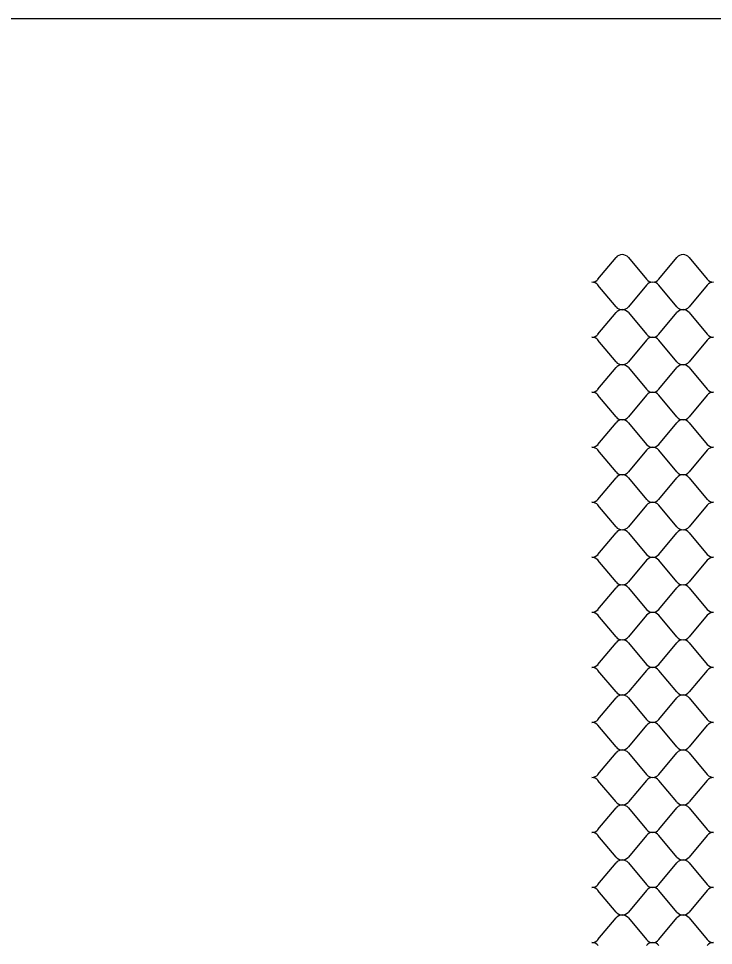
# Model space of a CAD drawing. Extents: x 638850 to 644908, y 297188 to 298900.
# Drawn here: x 640070.9 to 640156.2, y 297924.7 to 298038.5 of the extents above; entities that cross this region are included whole.
import ezdxf

# ---------------------------------------------------------------- set-up
doc = ezdxf.new("R2010")
doc.units = 0
doc.layers.add('1', color=7, linetype='Continuous')
doc.layers.add('5', color=7, linetype='Continuous')

msp = doc.modelspace()

# ---------------------------------------------------------------- linework, layer by layer
at = {"layer": '1'}
msp.add_line((639730.44, 298038.53), (640516.44, 298038.53), dxfattribs=at)
at = {"layer": '5'}
for p, q in [((640142.05, 298006.51), (640144.28, 298009.17)), ((640145.79, 298009.17), (640148.01, 298006.51)), ((640149.52, 298006.51), (640151.75, 298009.17)), ((640153.26, 298009.17), (640155.48, 298006.51)), ((640144.28, 298003.13), (640142.05, 298005.79)), ((640148.01, 298005.79), (640145.79, 298003.13)), ((640151.75, 298003.13), (640149.52, 298005.79)), ((640155.48, 298005.79), (640153.26, 298003.13)), ((640142.05, 297999.75), (640144.28, 298002.41)), ((640145.79, 298002.41), (640148.01, 297999.75)), ((640149.52, 297999.75), (640151.75, 298002.41)), ((640153.26, 298002.41), (640155.48, 297999.75)), ((640144.28, 297996.37), (640142.05, 297999.03)), ((640148.01, 297999.03), (640145.79, 297996.37)), ((640151.75, 297996.37), (640149.52, 297999.03)), ((640155.48, 297999.03), (640153.26, 297996.37)), ((640142.05, 297992.99), (640144.28, 297995.65)), ((640145.79, 297995.65), (640148.01, 297992.99)), ((640149.52, 297992.99), (640151.75, 297995.65)), ((640153.26, 297995.65), (640155.48, 297992.99)), ((640144.28, 297989.61), (640142.05, 297992.27)), ((640148.01, 297992.27), (640145.79, 297989.61)), ((640151.75, 297989.61), (640149.52, 297992.27)), ((640155.48, 297992.27), (640153.26, 297989.61)), ((640142.05, 297986.23), (640144.28, 297988.89)), ((640145.79, 297988.89), (640148.01, 297986.23)), ((640149.52, 297986.23), (640151.75, 297988.89)), ((640153.26, 297988.89), (640155.48, 297986.23)), ((640144.28, 297982.85), (640142.05, 297985.51)), ((640148.01, 297985.51), (640145.79, 297982.85)), ((640151.75, 297982.85), (640149.52, 297985.51)), ((640155.48, 297985.51), (640153.26, 297982.85)), ((640142.05, 297979.47), (640144.28, 297982.13)), ((640145.79, 297982.13), (640148.01, 297979.47)), ((640149.52, 297979.47), (640151.75, 297982.13)), ((640153.26, 297982.13), (640155.48, 297979.47)), ((640144.28, 297976.1), (640142.05, 297978.75)), ((640148.01, 297978.75), (640145.79, 297976.1)), ((640151.75, 297976.1), (640149.52, 297978.75)), ((640155.48, 297978.75), (640153.26, 297976.1)), ((640142.05, 297972.72), (640144.28, 297975.37)), ((640145.79, 297975.37), (640148.01, 297972.72)), ((640149.52, 297972.72), (640151.75, 297975.37)), ((640153.26, 297975.37), (640155.48, 297972.72)), ((640144.28, 297969.34), (640142.05, 297971.99)), ((640148.01, 297971.99), (640145.79, 297969.34)), ((640151.75, 297969.34), (640149.52, 297971.99)), ((640155.48, 297971.99), (640153.26, 297969.34)), ((640142.05, 297965.96), (640144.28, 297968.61)), ((640145.79, 297968.61), (640148.01, 297965.96)), ((640149.52, 297965.96), (640151.75, 297968.61)), ((640153.26, 297968.61), (640155.48, 297965.96)), ((640144.28, 297962.58), (640142.05, 297965.23)), ((640148.01, 297965.23), (640145.79, 297962.58)), ((640151.75, 297962.58), (640149.52, 297965.23)), ((640155.48, 297965.23), (640153.26, 297962.58)), ((640142.05, 297959.2), (640144.28, 297961.85)), ((640145.79, 297961.85), (640148.01, 297959.2)), ((640149.52, 297959.2), (640151.75, 297961.85)), ((640153.26, 297961.85), (640155.48, 297959.2)), ((640144.28, 297955.82), (640142.05, 297958.47)), ((640148.01, 297958.47), (640145.79, 297955.82)), ((640151.75, 297955.82), (640149.52, 297958.47)), ((640155.48, 297958.47), (640153.26, 297955.82)), ((640142.05, 297952.44), (640144.28, 297955.1)), ((640145.79, 297955.1), (640148.01, 297952.44)), ((640149.52, 297952.44), (640151.75, 297955.1)), ((640153.26, 297955.1), (640155.48, 297952.44)), ((640144.28, 297949.06), (640142.05, 297951.72)), ((640148.01, 297951.72), (640145.79, 297949.06)), ((640151.75, 297949.06), (640149.52, 297951.72)), ((640155.48, 297951.72), (640153.26, 297949.06)), ((640142.05, 297945.68), (640144.28, 297948.34)), ((640145.79, 297948.34), (640148.01, 297945.68)), ((640149.52, 297945.68), (640151.75, 297948.34)), ((640153.26, 297948.34), (640155.48, 297945.68)), ((640144.28, 297942.3), (640142.05, 297944.96)), ((640148.01, 297944.96), (640145.79, 297942.3)), ((640151.75, 297942.3), (640149.52, 297944.96)), ((640155.48, 297944.96), (640153.26, 297942.3)), ((640142.05, 297938.92), (640144.28, 297941.58)), ((640145.79, 297941.58), (640148.01, 297938.92)), ((640149.52, 297938.92), (640151.75, 297941.58)), ((640153.26, 297941.58), (640155.48, 297938.92)), ((640144.28, 297935.54), (640142.05, 297938.2)), ((640148.01, 297938.2), (640145.79, 297935.54)), ((640151.75, 297935.54), (640149.52, 297938.2)), ((640155.48, 297938.2), (640153.26, 297935.54)), ((640142.05, 297932.16), (640144.28, 297934.82)), ((640145.79, 297934.82), (640148.01, 297932.16)), ((640149.52, 297932.16), (640151.75, 297934.82)), ((640153.26, 297934.82), (640155.48, 297932.16)), ((640144.28, 297928.78), (640142.05, 297931.44)), ((640148.01, 297931.44), (640145.79, 297928.78)), ((640151.75, 297928.78), (640149.52, 297931.44)), ((640155.48, 297931.44), (640153.26, 297928.78)), ((640142.05, 297925.4), (640144.28, 297928.06)), ((640145.79, 297928.06), (640148.01, 297925.4)), ((640149.52, 297925.4), (640151.75, 297928.06)), ((640153.26, 297928.06), (640155.48, 297925.4))]:
    msp.add_line(p, q, dxfattribs=at)
for centre, start, end in [((640145.03, 298008.56), 90, 141.0518), ((640145.03, 298008.56), 38.9482, 90), ((640152.5, 298008.56), 90, 141.0518), ((640152.5, 298008.56), 38.9482, 90), ((640141.3, 298007.12), 270, 321.0518), ((640141.3, 298005.18), 38.9482, 90), ((640148.77, 298007.12), 218.9482, 270), ((640148.77, 298005.18), 90, 141.0518), ((640148.77, 298007.12), 270, 321.0518), ((640148.77, 298005.18), 38.9482, 90), ((640156.24, 298007.12), 218.9482, 270), ((640156.24, 298005.18), 90, 141.0518), ((640145.03, 298003.74), 218.9482, 270), ((640145.03, 298001.8), 90, 141.0518), ((640145.03, 298003.74), 270, 321.0518), ((640145.03, 298001.8), 38.9482, 90), ((640152.5, 298003.74), 218.9482, 270), ((640152.5, 298001.8), 90, 141.0518), ((640152.5, 298003.74), 270, 321.0518), ((640152.5, 298001.8), 38.9482, 90), ((640141.3, 298000.36), 270, 321.0518), ((640141.3, 297998.42), 38.9482, 90), ((640148.77, 298000.36), 218.9482, 270), ((640148.77, 297998.42), 90, 141.0518), ((640148.77, 298000.36), 270, 321.0518), ((640148.77, 297998.42), 38.9482, 90), ((640156.24, 298000.36), 218.9482, 270), ((640156.24, 297998.42), 90, 141.0518), ((640145.03, 297996.98), 218.9482, 270), ((640145.03, 297996.98), 270, 321.0518), ((640152.5, 297996.98), 218.9482, 270), ((640152.5, 297996.98), 270, 321.0518), ((640145.03, 297995.04), 90, 141.0518), ((640145.03, 297995.04), 38.9482, 90), ((640152.5, 297995.04), 90, 141.0518), ((640152.5, 297995.04), 38.9482, 90), ((640141.3, 297993.6), 270, 321.0518), ((640148.77, 297993.6), 218.9482, 270), ((640148.77, 297993.6), 270, 321.0518), ((640156.24, 297993.6), 218.9482, 270), ((640141.3, 297991.66), 38.9482, 90), ((640148.77, 297991.66), 90, 141.0518), ((640148.77, 297991.66), 38.9482, 90), ((640156.24, 297991.66), 90, 141.0518), ((640145.03, 297990.22), 218.9482, 270), ((640145.03, 297990.22), 270, 321.0518), ((640152.5, 297990.22), 218.9482, 270), ((640152.5, 297990.22), 270, 321.0518), ((640145.03, 297988.28), 90, 141.0518), ((640145.03, 297988.28), 38.9482, 90), ((640152.5, 297988.28), 90, 141.0518), ((640152.5, 297988.28), 38.9482, 90), ((640141.3, 297986.84), 270, 321.0518), ((640148.77, 297986.84), 218.9482, 270), ((640148.77, 297986.84), 270, 321.0518), ((640156.24, 297986.84), 218.9482, 270), ((640141.3, 297984.9), 38.9482, 90), ((640148.77, 297984.9), 90, 141.0518), ((640148.77, 297984.9), 38.9482, 90), ((640156.24, 297984.9), 90, 141.0518), ((640145.03, 297983.46), 218.9482, 270), ((640145.03, 297983.46), 270, 321.0518), ((640152.5, 297983.46), 218.9482, 270), ((640152.5, 297983.46), 270, 321.0518), ((640145.03, 297981.52), 90, 141.0518), ((640145.03, 297981.52), 38.9482, 90), ((640152.5, 297981.52), 90, 141.0518), ((640152.5, 297981.52), 38.9482, 90), ((640141.3, 297980.09), 270, 321.0518), ((640148.77, 297980.09), 218.9482, 270), ((640148.77, 297980.09), 270, 321.0518), ((640156.24, 297980.09), 218.9482, 270), ((640141.3, 297978.14), 38.9482, 90), ((640148.77, 297978.14), 90, 141.0518), ((640148.77, 297978.14), 38.9482, 90), ((640156.24, 297978.14), 90, 141.0518), ((640145.03, 297976.71), 218.9482, 270), ((640145.03, 297976.71), 270, 321.0518), ((640152.5, 297976.71), 218.9482, 270), ((640152.5, 297976.71), 270, 321.0518), ((640145.03, 297974.76), 90, 141.0518), ((640145.03, 297974.76), 38.9482, 90), ((640152.5, 297974.76), 90, 141.0518), ((640152.5, 297974.76), 38.9482, 90), ((640141.3, 297973.33), 270, 321.0518), ((640148.77, 297973.33), 218.9482, 270), ((640148.77, 297973.33), 270, 321.0518), ((640156.24, 297973.33), 218.9482, 270), ((640141.3, 297971.38), 38.9482, 90), ((640148.77, 297971.38), 90, 141.0518), ((640148.77, 297971.38), 38.9482, 90), ((640156.24, 297971.38), 90, 141.0518), ((640145.03, 297969.95), 218.9482, 270), ((640145.03, 297969.95), 270, 321.0518), ((640152.5, 297969.95), 218.9482, 270), ((640152.5, 297969.95), 270, 321.0518), ((640145.03, 297968), 90, 141.0518), ((640145.03, 297968), 38.9482, 90), ((640152.5, 297968), 90, 141.0518), ((640152.5, 297968), 38.9482, 90), ((640141.3, 297966.57), 270, 321.0518), ((640148.77, 297966.57), 218.9482, 270), ((640148.77, 297966.57), 270, 321.0518), ((640156.24, 297966.57), 218.9482, 270), ((640141.3, 297964.62), 38.9482, 90), ((640148.77, 297964.62), 90, 141.0518), ((640148.77, 297964.62), 38.9482, 90), ((640156.24, 297964.62), 90, 141.0518), ((640145.03, 297963.19), 218.9482, 270), ((640145.03, 297961.24), 90, 141.0518), ((640145.03, 297963.19), 270, 321.0518), ((640145.03, 297961.24), 38.9482, 90), ((640152.5, 297963.19), 218.9482, 270), ((640152.5, 297961.24), 90, 141.0518), ((640152.5, 297963.19), 270, 321.0518), ((640152.5, 297961.24), 38.9482, 90), ((640141.3, 297959.81), 270, 321.0518), ((640141.3, 297957.86), 38.9482, 90), ((640148.77, 297959.81), 218.9482, 270), ((640148.77, 297957.86), 90, 141.0518), ((640148.77, 297959.81), 270, 321.0518), ((640148.77, 297957.86), 38.9482, 90), ((640156.24, 297959.81), 218.9482, 270), ((640156.24, 297957.86), 90, 141.0518), ((640145.03, 297956.43), 218.9482, 270), ((640145.03, 297954.48), 90, 141.0518), ((640145.03, 297956.43), 270, 321.0518), ((640145.03, 297954.48), 38.9482, 90), ((640152.5, 297956.43), 218.9482, 270), ((640152.5, 297954.48), 90, 141.0518), ((640152.5, 297956.43), 270, 321.0518), ((640152.5, 297954.48), 38.9482, 90), ((640141.3, 297953.05), 270, 321.0518), ((640141.3, 297951.1), 38.9482, 90), ((640148.77, 297953.05), 218.9482, 270), ((640148.77, 297951.1), 90, 141.0518), ((640148.77, 297953.05), 270, 321.0518), ((640148.77, 297951.1), 38.9482, 90), ((640156.24, 297953.05), 218.9482, 270), ((640156.24, 297951.1), 90, 141.0518), ((640145.03, 297949.67), 218.9482, 270), ((640145.03, 297947.72), 90, 141.0518), ((640145.03, 297949.67), 270, 321.0518), ((640145.03, 297947.72), 38.9482, 90), ((640152.5, 297949.67), 218.9482, 270), ((640152.5, 297947.72), 90, 141.0518), ((640152.5, 297949.67), 270, 321.0518), ((640152.5, 297947.72), 38.9482, 90), ((640141.3, 297946.29), 270, 321.0518), ((640141.3, 297944.34), 38.9482, 90), ((640148.77, 297946.29), 218.9482, 270), ((640148.77, 297944.34), 90, 141.0518), ((640148.77, 297946.29), 270, 321.0518), ((640148.77, 297944.34), 38.9482, 90), ((640156.24, 297946.29), 218.9482, 270), ((640156.24, 297944.34), 90, 141.0518), ((640145.03, 297942.91), 218.9482, 270), ((640145.03, 297940.97), 90, 141.0518), ((640145.03, 297942.91), 270, 321.0518), ((640145.03, 297940.97), 38.9482, 90), ((640152.5, 297942.91), 218.9482, 270), ((640152.5, 297940.97), 90, 141.0518), ((640152.5, 297942.91), 270, 321.0518), ((640152.5, 297940.97), 38.9482, 90), ((640141.3, 297939.53), 270, 321.0518), ((640141.3, 297937.59), 38.9482, 90), ((640148.77, 297939.53), 218.9482, 270), ((640148.77, 297937.59), 90, 141.0518), ((640148.77, 297939.53), 270, 321.0518), ((640148.77, 297937.59), 38.9482, 90), ((640156.24, 297939.53), 218.9482, 270), ((640156.24, 297937.59), 90, 141.0518), ((640145.03, 297936.15), 218.9482, 270), ((640145.03, 297934.21), 90, 141.0518), ((640145.03, 297936.15), 270, 321.0518), ((640145.03, 297934.21), 38.9482, 90), ((640152.5, 297936.15), 218.9482, 270), ((640152.5, 297934.21), 90, 141.0518), ((640152.5, 297936.15), 270, 321.0518), ((640152.5, 297934.21), 38.9482, 90), ((640141.3, 297932.77), 270, 321.0518), ((640141.3, 297930.83), 38.9482, 90), ((640148.77, 297932.77), 218.9482, 270), ((640148.77, 297930.83), 90, 141.0518), ((640148.77, 297932.77), 270, 321.0518), ((640148.77, 297930.83), 38.9482, 90), ((640156.24, 297932.77), 218.9482, 270), ((640156.24, 297930.83), 90, 141.0518), ((640145.03, 297929.39), 218.9482, 270), ((640145.03, 297927.45), 90, 141.0518), ((640145.03, 297929.39), 270, 321.0518), ((640145.03, 297927.45), 38.9482, 90), ((640152.5, 297929.39), 218.9482, 270), ((640152.5, 297927.45), 90, 141.0518), ((640152.5, 297929.39), 270, 321.0518), ((640152.5, 297927.45), 38.9482, 90), ((640141.3, 297926.01), 270, 321.0518), ((640141.3, 297924.07), 38.9482, 90), ((640148.77, 297926.01), 218.9482, 270), ((640148.77, 297924.07), 90, 141.0518), ((640148.77, 297926.01), 270, 321.0518), ((640148.77, 297924.07), 38.9482, 90), ((640156.24, 297926.01), 218.9482, 270), ((640156.24, 297924.07), 90, 141.0518)]:
    msp.add_arc(centre, 0.973, start, end, dxfattribs=at)

doc.saveas('drawing.dxf')
